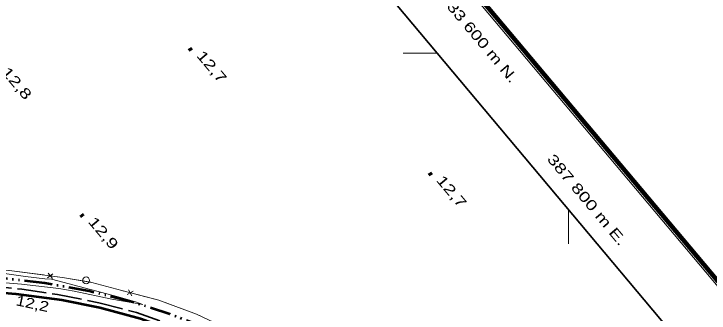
# Model space of a CAD drawing. Extents: x 386081 to 389416, y 5130568 to 5134082.
# Drawn here: x 387637.5 to 387841.2, y 5133523.9 to 5133611.5 of the extents above; entities that cross this region are included whole.
import ezdxf
from ezdxf.enums import TextEntityAlignment as Align

# ---------------------------------------------------------------- set-up
doc = ezdxf.new("R2010")
doc.units = 0
doc.header["$LTSCALE"] = 1.2
doc.linetypes.add('DASH_DOUBLE_DOT', pattern=[9.2, 5, -1.2, 0.3, -1.2, 0.3, -1.2])
doc.linetypes.add('LONG_DASHED', pattern=[7.5, 6, -1.5])
for name, color, linetype, lineweight in [('2', 7, 'Continuous', 13), ('21', 7, 'LONG_DASHED', 35), ('3', 7, 'Continuous', 140), ('36', 7, 'Continuous', 13), ('37', 7, 'Continuous', 13), ('4', 7, 'DASH_DOUBLE_DOT', 53), ('60', 7, 'Continuous', 13), ('61', 7, 'Continuous', 13)]:
    doc.layers.add(name, color=color, linetype=linetype, lineweight=lineweight)

msp = doc.modelspace()

# ---------------------------------------------------------------- linework, layer by layer
at = {"layer": '2'}
msp.add_lwpolyline([(387631.49, 5133533.05), (387639.74, 5133532.34), (387650.64, 5133531.12), (387655.16, 5133530.3), (387666.17, 5133528.01), (387675.25, 5133526.44), (387673.08, 5133527.22), (387668, 5133528.68), (387648.48, 5133533.87), (387646.53, 5133533.98), (387640.9, 5133534.61), (387627.24, 5133536.54)], dxfattribs=at)
at = {"layer": '21'}
msp.add_lwpolyline([(387599.75, 5133532.84), (387601.89, 5133532.54), (387609.45, 5133532.48), (387619.69, 5133532.65), (387629.58, 5133532), (387639.8, 5133530.88), (387650.25, 5133529.34), (387662.34, 5133526.96), (387673.43, 5133524.05), (387682.97, 5133520.68), (387694.82, 5133516.3), (387705.25, 5133511.43), (387714.94, 5133506.44), (387722.9, 5133501.53), (387730.58, 5133496.24), (387737.94, 5133491.37), (387744.44, 5133486.01), (387748.09, 5133483.23)], dxfattribs=at)
at = {"layer": '21', "linetype": 'Continuous', "lineweight": 53}
msp.add_lwpolyline([(387625.34, 5133530.63), (387638.01, 5133529.58), (387651.54, 5133527.78), (387662.63, 5133525.55), (387674.6, 5133522.33), (387687.73, 5133517.53), (387700.31, 5133511.96), (387713.13, 5133505.74), (387726.38, 5133497.84), (387734.89, 5133491.82), (387745.09, 5133483.63), (387753.79, 5133475.92), (387762.19, 5133467.34), (387784.62, 5133443.72), (387796.18, 5133430.5), (387805.66, 5133420.45), (387809.82, 5133416.34), (387814.58, 5133411.84), (387819.83, 5133407.05), (387824.83, 5133403.19), (387835.34, 5133395.84), (387846.6, 5133388.36)], dxfattribs=at)
at = {"layer": '3'}
for p, q in [((387688.94, 5133601.45), (387689.45, 5133600.84)), ((387759.24, 5133564.93), (387759.75, 5133564.32)), ((387657.2, 5133552.8), (387657.71, 5133552.19))]:
    msp.add_line(p, q, dxfattribs=at)
at = {"layer": '36'}
msp.add_circle((387658.638, 5133533.49), 1, dxfattribs=at)
at = {"layer": '37'}
for p, q in [((387647.33, 5133534.21), (387648.92, 5133535.43)), ((387648.74, 5133534.02), (387647.52, 5133535.61)), ((387670.71, 5133529.34), (387672.43, 5133530.36)), ((387672.08, 5133528.98), (387671.06, 5133530.71))]:
    msp.add_line(p, q, dxfattribs=at)
for points in [[(387564.56, 5133537.47), (387579.9, 5133539.62), (387585.81, 5133540.07), (387591.61, 5133539.3), (387603.67, 5133538.41), (387621.77, 5133537.78), (387636.84, 5133536.32), (387651.72, 5133534.34), (387660.35, 5133532.9), (387669.06, 5133530.5), (387679.99, 5133527.66), (387690.99, 5133523.63), (387716.08, 5133511.75), (387723.67, 5133507.25), (387733.88, 5133500.88), (387743.31, 5133493.88), (387751.85, 5133487.28)], [(387636.23, 5133536.38), (387636.84, 5133536.32), (387646.15, 5133535.08)], [(387650.11, 5133534.55), (387651.72, 5133534.34), (387659.98, 5133532.96)], [(387659.98, 5133532.96), (387660.35, 5133532.9), (387669.06, 5133530.5), (387669.63, 5133530.35)], [(387673.51, 5133529.35), (387679.99, 5133527.66), (387683.09, 5133526.52)], [(387683.09, 5133526.52), (387690.99, 5133523.63), (387692.42, 5133522.95)]]:
    msp.add_lwpolyline(points, dxfattribs=at)
at = {"layer": '4'}
msp.add_lwpolyline([(387748.19, 5133486.76), (387744.01, 5133490.38), (387735.51, 5133496.51), (387724, 5133504.24), (387712.62, 5133510.63), (387702.57, 5133515.79), (387693.63, 5133519.62), (387683.16, 5133523.59), (387671.65, 5133527.34), (387659.52, 5133530.32), (387646.55, 5133532.68), (387632.64, 5133534.24), (387620.03, 5133535.41), (387609.07, 5133535.58), (387593.31, 5133536.08), (387590.56, 5133536.63), (387586.33, 5133537.19), (387577.86, 5133536.84), (387565.73, 5133535.59), (387561.84, 5133534.76), (387563.74, 5133533.47)], dxfattribs=at)
at = {"layer": '60'}
msp.add_line((387383.05, 5134080.13), (389414.21, 5131662), dxfattribs=at)
at = {"layer": '60', "lineweight": 158}
msp.add_lwpolyline([(386081.46, 5132988.14), (387383.17, 5134081.54), (389415.62, 5131661.88), (388113.9, 5130568.48)], close=True, dxfattribs=at)
at = {"layer": '60', "lineweight": 35}
msp.add_lwpolyline([(386109.63, 5132985.69), (387380.72, 5134053.36), (389052.99, 5132062.51), (387781.9, 5130994.83)], close=True, dxfattribs=at)
at = {"layer": '61'}
for p, q in [((387761.53, 5133600), (387751.53, 5133600)), ((387800, 5133554.21), (387800, 5133544.21))]:
    msp.add_line(p, q, dxfattribs=at)

# ---------------------------------------------------------------- texts
at = {"layer": '3'}
for s, rotation, width, p in [('12,7   ', 310.294, 1.4, (387690.77, 5133599.23)), ('12,8   ', 310.294, 1.4, (387633.64, 5133594.42)), ('12,7   ', 310.294, 1.4, (387761.07, 5133562.71)), ('12,9   ', 310.294, 1.4, (387659.03, 5133550.58)), ('12,2   ', 347.814, 1.25, (387637.83, 5133526.25))]:
    msp.add_text(s, height=3, rotation=rotation, dxfattribs=dict(at, width=width)).set_placement(p)
at = {"layer": '61'}
for s, width, p in [('5 133 600 m N.', 1.35, (387771.196, 5133605.16)), ('387 800 m E.', 1.4, (387804.258, 5133556.14))]:
    msp.add_text(s, height=3, rotation=310.03, dxfattribs=dict(at, width=width)).set_placement(p, align=Align.CENTER)

doc.saveas('drawing.dxf')
